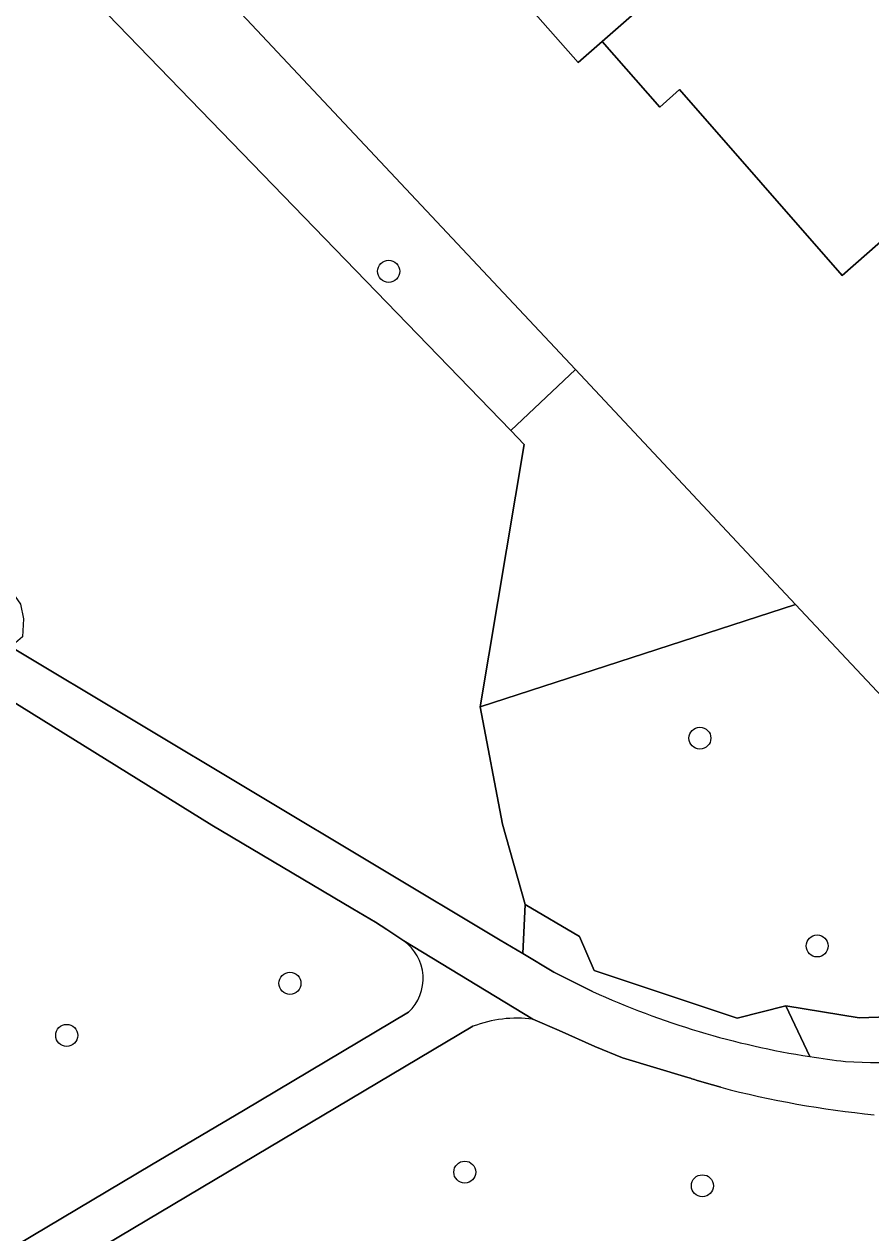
# Model space of a CAD drawing. Extents: x 159352 to 160617, y 385888 to 387323.
# Drawn here: x 160097.2 to 160134.7, y 386296.9 to 386350.6 of the extents above; entities that cross this region are included whole.
import ezdxf

# ---------------------------------------------------------------- set-up
doc = ezdxf.new("R2010")
doc.units = 0
for name, color, linetype in [('IMGEO_Boom', 7, 'Continuous'), ('IMGEO_Erf', 7, 'Continuous'), ('IMGEO_Groenvoorziening', 7, 'Continuous'), ('IMGEO_Pand', 7, 'Continuous'), ('IMGEO_Voetpad_halfverhard', 7, 'Continuous')]:
    doc.layers.add(name, color=color, linetype=linetype)

msp = doc.modelspace()

# ---------------------------------------------------------------- linework, layer by layer
at = {"layer": 'IMGEO_Boom'}
for centre in [(160113.333, 386339.59), (160127.145, 386318.876), (160132.351, 386309.659), (160108.951, 386307.998), (160099.042, 386305.687), (160116.712, 386299.62), (160127.259, 386299.014)]:
    msp.add_circle(centre, 0.489, dxfattribs=at)
at = {"layer": 'IMGEO_Erf'}
for points in [[(160139.92, 386394.943), (160130.732, 386398.999), (160130.393, 386399.14), (160114.995, 386386.46), (160108.815, 386394.053), (160084.79, 386374.482), (160100.414, 386357.83), (160121.621, 386335.228), (160131.394, 386324.811), (160143.378, 386312.039), (160220.755, 386365.169), (160205.701, 386386.38), (160199.403, 386380.85), (160179.637, 386363.491), (160178.327, 386364.971), (160163.291, 386351.691), (160159.97, 386352.841), (160148.703, 386342.922), (160127.044, 386367.689), (160141.856, 386380.854)], [(160137.358, 386342.824), (160133.457, 386339.411), (160126.247, 386347.651), (160125.361, 386346.874), (160122.808, 386349.792), (160121.739, 386348.855), (160119.171, 386351.783), (160120.243, 386352.723), (160121.13, 386353.501), (160113.907, 386361.755), (160117.778, 386365.144), (160117.483, 386365.484), (160117.954, 386365.896), (160121.716, 386369.188), (160125.069, 386365.36), (160124.848, 386365.161), (160129.202, 386360.178), (160126.015, 386357.378), (160128.387, 386354.682), (160130.76, 386351.985), (160133.965, 386354.773), (160138.309, 386349.828)]]:
    msp.add_lwpolyline(points, dxfattribs=at)
at = {"layer": 'IMGEO_Groenvoorziening'}
for points in [[(160121.621, 386335.228), (160100.414, 386357.83), (160097.183, 386354.798), (160118.748, 386332.532)], [(160131.394, 386324.811), (160121.621, 386335.228), (160118.748, 386332.532), (160119.348, 386331.913), (160117.389, 386320.264)], [(160143.378, 386312.039), (160131.394, 386324.811), (160117.389, 386320.264), (160118.384, 386315.053), (160119.385, 386311.498), (160121.801, 386310.083), (160122.456, 386308.565), (160128.807, 386306.459), (160130.967, 386306.997), (160134.22, 386306.46), (160136.773, 386306.559), (160138.674, 386306.834), (160140.535, 386307.306), (160142.337, 386307.97), (160142.957, 386308.275)]]:
    msp.add_lwpolyline(points, close=True, dxfattribs=at)
for points in [[(160057.684, 386352.391), (160062.563, 386348.669), (160068.806, 386344.635), (160075.536, 386341.218), (160076.309, 386340.989), (160077.718, 386340.313), (160084.705, 386336.249), (160088.56, 386333.652), (160091.625, 386331.31), (160094.194, 386328.816), (160096.996, 386324.816), (160097.125, 386324.17), (160097.087, 386323.37), (160096.557, 386322.924), (160118.277, 386309.92), (160119.281, 386309.319), (160119.385, 386311.498), (160118.384, 386315.053), (160117.389, 386320.264), (160119.348, 386331.913), (160118.748, 386332.532), (160097.183, 386354.798)], [(160114.001, 386309.881), (160113.251, 386310.391), (160112.751, 386310.705), (160112.25, 386311.008), (160111.748, 386311.306), (160105.477, 386315.02), (160096.066, 386320.856), (160095.667, 386318.704), (160094.998, 386316.409), (160094.093, 386314.196), (160092.961, 386312.09), (160091.616, 386310.114), (160064.793, 386285.015), (160063.061, 386276.3), (160102.812, 386299.938)], [(160164.846, 386318.563), (160163.42, 386320.183), (160155.66, 386315.325), (160142.957, 386308.275), (160142.337, 386307.97), (160140.535, 386307.306), (160138.674, 386306.834), (160136.773, 386306.559), (160134.22, 386306.46), (160130.967, 386306.997), (160132.027, 386304.746)], [(160119.385, 386311.498), (160119.281, 386309.319), (160120.662, 386308.492), (160122.386, 386307.638)], [(160132.027, 386304.746), (160130.967, 386306.997), (160128.807, 386306.459), (160122.456, 386308.565), (160121.801, 386310.083), (160119.385, 386311.498)], [(160102.812, 386299.938), (160106.887, 386302.361), (160114.214, 386306.718)], [(160117.067, 386306.09), (160081.433, 386284.905), (160080.526, 386284.376)], [(160128.069, 386303.387), (160127.703, 386303.488), (160127.337, 386303.595), (160126.974, 386303.707), (160126.911, 386303.726), (160126.849, 386303.746), (160126.786, 386303.767), (160126.73, 386303.785), (160126.674, 386303.803), (160126.618, 386303.822), (160123.717, 386304.69), (160122.483, 386305.192), (160120.899, 386305.906), (160119.728, 386306.406)]]:
    msp.add_lwpolyline(points, dxfattribs=at)
for centre, radius, start, end in [((160112.814, 386308.212), 2.047, 313.1222, 54.5829), ((160137.708, 386341.2), 36.894, 245.4622, 261.1426), ((160135.101, 386324.827), 20.347, 265.7864, 299.2309), ((160119.022, 386300.988), 5.464, 82.5773, 110.9673), ((160137.688, 386341.096), 36.789, 261.1481, 263.6293), ((160139.26, 386346.181), 44.233, 255.3456, 264.3231)]:
    msp.add_arc(centre, radius, start, end, dxfattribs=at)
at = {"layer": 'IMGEO_Pand'}
for points in [[(160129.202, 386360.178), (160124.848, 386365.161), (160125.069, 386365.36), (160121.716, 386369.188), (160117.954, 386365.896), (160117.483, 386365.484), (160117.778, 386365.144), (160113.907, 386361.755), (160121.13, 386353.501), (160120.243, 386352.723), (160119.171, 386351.783), (160121.739, 386348.855), (160122.808, 386349.792), (160128.387, 386354.682), (160126.015, 386357.378)], [(160122.808, 386349.792), (160125.361, 386346.874), (160126.247, 386347.651), (160133.457, 386339.411), (160137.358, 386342.824), (160137.653, 386342.486), (160138.123, 386342.897), (160141.885, 386346.189), (160138.535, 386350.006), (160138.309, 386349.828), (160133.965, 386354.773), (160130.76, 386351.985), (160128.387, 386354.682)]]:
    msp.add_lwpolyline(points, close=True, dxfattribs=at)
at = {"layer": 'IMGEO_Voetpad_halfverhard'}
for points in [[(160122.386, 386307.638), (160120.662, 386308.492), (160119.281, 386309.319), (160118.277, 386309.92), (160096.557, 386322.924), (160081.065, 386332.199), (160076.695, 386334.815)], [(160074.375, 386333.798), (160096.066, 386320.856), (160105.477, 386315.02), (160111.748, 386311.306), (160112.25, 386311.008), (160112.751, 386310.705), (160113.251, 386310.391), (160114.001, 386309.881), (160119.728, 386306.406), (160120.899, 386305.906), (160122.483, 386305.192), (160123.717, 386304.69), (160126.618, 386303.822), (160126.674, 386303.803), (160126.73, 386303.785), (160126.786, 386303.767), (160126.849, 386303.746), (160126.911, 386303.726), (160126.974, 386303.707), (160127.337, 386303.595), (160127.703, 386303.488), (160128.069, 386303.387)], [(160119.728, 386306.406), (160114.001, 386309.881)], [(160114.214, 386306.718), (160106.887, 386302.361), (160102.812, 386299.938), (160063.061, 386276.3), (160050.901, 386268.806), (160046.52, 386265.882), (160043.378, 386263.785)], [(160044.714, 386262.349), (160056.431, 386270.004), (160068.277, 386277.079), (160075.347, 386281.302), (160077.069, 386282.353), (160077.07, 386282.358), (160080.526, 386284.376), (160081.433, 386284.905), (160117.067, 386306.09)]]:
    msp.add_lwpolyline(points, dxfattribs=at)
for centre, radius, start, end in [((160112.814, 386308.212), 2.047, 313.1222, 54.5829), ((160137.708, 386341.2), 36.894, 245.4622, 261.1426), ((160135.101, 386324.827), 20.347, 265.7864, 299.2309), ((160119.022, 386300.988), 5.464, 82.5773, 110.9673), ((160137.688, 386341.096), 36.789, 261.1481, 263.6293), ((160139.26, 386346.181), 44.233, 255.3456, 264.3231)]:
    msp.add_arc(centre, radius, start, end, dxfattribs=at)

doc.saveas('drawing.dxf')
